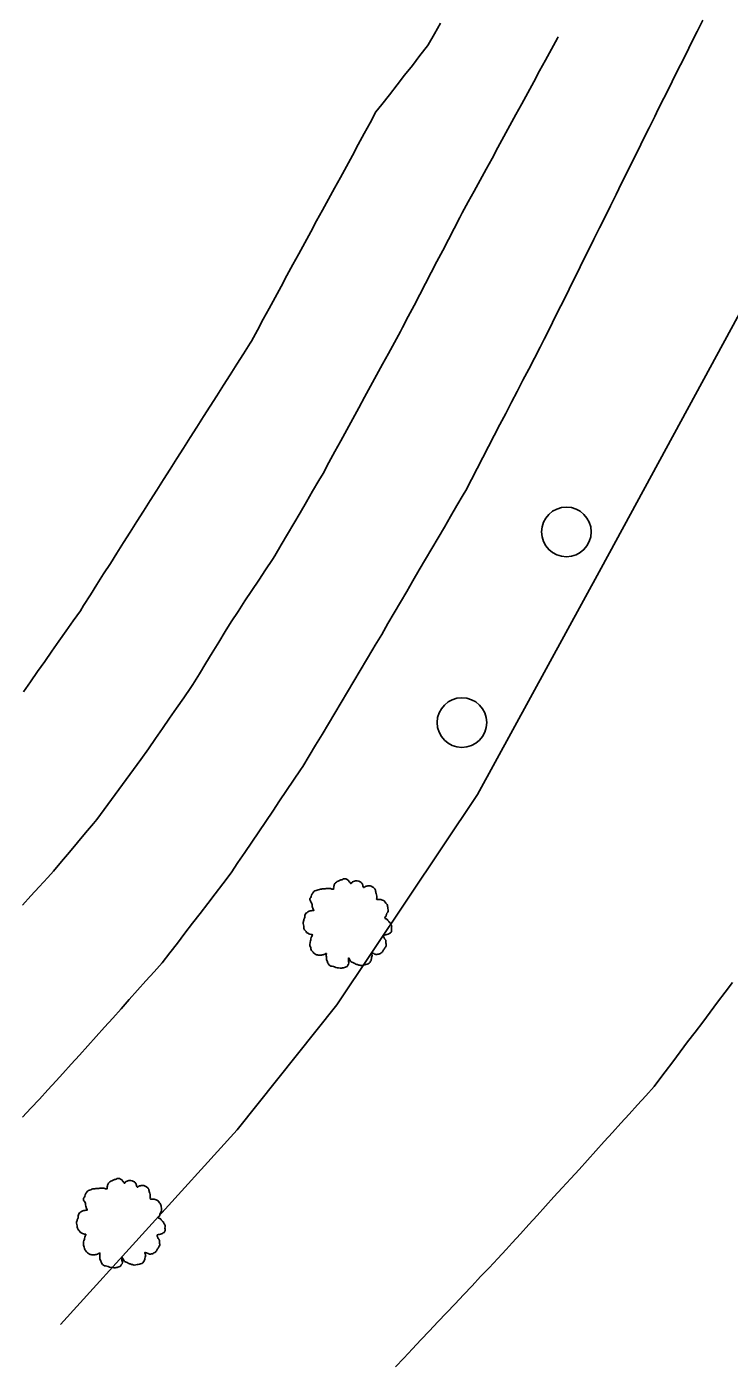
# Model space of a CAD drawing. Extents: x 1901471 to 1963503, y 756461 to 799997.
# Drawn here: x 1940192.7 to 1940249.2, y 780647.1 to 780754.8 of the extents above; entities that cross this region are included whole.
import ezdxf

# ---------------------------------------------------------------- set-up
doc = ezdxf.new("R2010")
doc.units = 0
for name, color, linetype in [('Default', 7, 'Continuous'), ('RD_EX_Fence_Other', 7, 'Continuous'), ('RD_EX_H2O', 7, 'Continuous'), ('RD_EX_Road', 7, 'Continuous'), ('RD_EX_UT', 7, 'Continuous'), ('RD_EX_VEG', 7, 'Continuous')]:
    doc.layers.add(name, color=color, linetype=linetype)

# ---------------------------------------------------------------- blocks, each defined once
blk = doc.blocks.new('T2')
at = {"layer": 'RD_EX_VEG'}
for points in [[(0.05, 7.21), (-0.25, 7.24), (-0.57, 7.14), (-0.82, 7.04), (-1.05, 6.96), (-1.27, 6.86), (-1.57, 6.69), (-1.8, 6.49), (-1.92, 6.24), (-1.97, 6.01), (-2.02, 5.74), (-2.02, 5.56), (-2.15, 5.54), (-2.3, 5.56), (-2.55, 5.64), (-2.8, 5.64), (-3.05, 5.64), (-3.4, 5.61), (-3.75, 5.61), (-4.02, 5.56), (-4.35, 5.51), (-4.72, 5.39), (-5.07, 5.26), (-5.37, 5.01), (-5.62, 4.54), (-5.75, 4.19), (-5.9, 3.94), (-5.75, 3.49), (-5.57, 3.14), (-5.55, 2.94), (-5.47, 2.52), (-5.37, 2.29), (-5.25, 2.09), (-5.32, 2.07), (-5.7, 2.02), (-6, 1.92), (-6.42, 1.69), (-6.64, 1.47), (-6.74, 1.14), (-6.77, 0.79), (-6.87, 0.59), (-6.94, 0.32), (-6.97, 0.24), (-7.02, -0.08), (-6.92, -0.53), (-6.89, -0.88), (-6.77, -1.11), (-6.62, -1.28), (-6.44, -1.53), (-6.05, -1.76), (-5.72, -1.86), (-5.52, -1.88), (-5.7, -2.38), (-5.75, -2.73), (-5.87, -3.13), (-5.87, -3.21), (-5.92, -3.68), (-5.77, -4.01), (-5.7, -4.38), (-5.52, -4.61), (-5.25, -4.91), (-4.92, -5.13), (-4.42, -5.26), (-4.02, -5.23), (-3.45, -5.06), (-3.2, -4.98), (-3.22, -5.16), (-3.2, -5.53), (-3.2, -5.96), (-3.05, -6.28), (-2.95, -6.56), (-2.8, -6.81), (-2.47, -7.03), (-2.07, -7.11), (-1.65, -7.26), (-1.2, -7.33), (-0.7, -7.36), (-0.1, -7.21), (0.18, -7.08), (0.28, -6.91), (0.48, -6.53), (0.43, -6.31), (0.45, -5.71), (0.55, -5.88), (0.73, -6.23), (1.23, -6.53), (1.63, -6.71), (2.1, -6.86), (2.4, -6.93), (2.88, -6.86), (3.25, -6.78), (3.63, -6.66), (3.93, -6.38), (4.1, -6.11), (4.15, -5.83), (4.23, -5.46), (4.28, -5.28)], [(4.28, -5.28), (4.2, -5.11), (4.15, -4.86), (4.23, -4.88), (4.4, -4.93), (4.68, -5.06), (4.9, -5.13), (5.23, -5.11), (5.5, -5.01), (5.95, -4.73), (6.22, -4.26), (6.5, -3.86), (6.57, -3.53), (6.52, -3.31), (6.5, -2.81), (6.3, -2.56), (6.25, -2.43), (6.15, -2.03), (6.22, -1.98), (6.5, -1.93), (6.87, -1.81), (7.15, -1.68), (7.37, -1.51), (7.45, -1.28), (7.42, -0.88), (7.47, -0.48), (7.4, -0.33), (7.3, -0.18), (7.22, 0.02), (7.07, 0.17), (6.97, 0.32), (6.87, 0.42), (6.75, 0.57), (6.57, 0.69), (6.42, 0.74), (6.37, 0.89), (6.52, 1.09), (6.57, 1.19), (6.6, 1.42), (6.82, 1.77), (6.87, 2.17), (6.82, 2.59), (6.77, 2.87), (6.62, 3.14), (6.42, 3.39), (6.3, 3.56), (6.12, 3.69), (5.8, 3.81), (5.55, 3.86), (5.2, 3.86), (5, 3.91), (5.03, 3.96), (5.03, 4.11), (5.03, 4.39), (4.95, 4.84), (4.8, 5.34), (4.8, 5.36), (4.7, 5.61), (4.48, 5.81), (4.3, 5.91), (4.1, 6.04), (3.85, 6.06), (3.55, 6.06), (3.28, 6.01), (3.08, 5.91), (2.9, 5.79), (2.83, 5.94), (2.73, 6.24), (2.68, 6.39), (2.53, 6.56), (2.3, 6.76), (1.85, 6.89), (1.23, 6.81), (0.93, 6.61), (0.78, 6.44), (0.73, 6.56), (0.53, 6.76), (0.43, 6.94), (0.25, 7.06), (0.1, 7.16), (0, 7.21)]]:
    blk.add_spline(points, degree=3, dxfattribs=at)
blk = doc.blocks.new('OP')
at = {"layer": 'Default'}
for start, end in [(90, 270), (270, 90)]:
    blk.add_arc((0, 0), 0.127, start, end, dxfattribs=at)

msp = doc.modelspace()

# ---------------------------------------------------------------- linework, layer by layer
at = {"layer": 'RD_EX_Fence_Other'}
msp.add_lwpolyline([(1940461.47, 781041.96), (1940443.52, 781025.67), (1940435.62, 781017.37), (1940409.01, 780989.5), (1940386.33, 780961.96), (1940368.68, 780939.41), (1940351.58, 780915.52), (1940336.95, 780894.67), (1940312.39, 780854.28), (1940302.33, 780836.05), (1940296.01, 780824.16), (1940286.47, 780802.92), (1940274.41, 780779.66), (1940259.08, 780749.98), (1940250.54, 780732.67), (1940238.92, 780711.23), (1940228.96, 780693.02), (1940217.63, 780676.09), (1940209.63, 780666.03), (1940195.4, 780650.37)], dxfattribs=at)
at = {"layer": 'RD_EX_H2O'}
msp.add_lwpolyline([(1940222.35, 780646.96), (1940223.04, 780647.68), (1940223.72, 780648.41), (1940224.41, 780649.14), (1940225.1, 780649.86), (1940225.78, 780650.59), (1940226.47, 780651.32), (1940227.16, 780652.05), (1940227.84, 780652.77), (1940228.53, 780653.5), (1940229.21, 780654.23), (1940229.9, 780654.95), (1940230.59, 780655.68), (1940231.27, 780656.41), (1940231.75, 780656.94), (1940232.43, 780657.68), (1940232.43, 780657.68), (1940233.1, 780658.42), (1940233.77, 780659.16), (1940234.44, 780659.9), (1940235.11, 780660.64), (1940235.78, 780661.38), (1940236.46, 780662.12), (1940237.13, 780662.86), (1940237.8, 780663.61), (1940238.47, 780664.35), (1940239.14, 780665.09), (1940239.81, 780665.83), (1940240.49, 780666.57), (1940241.16, 780667.31), (1940241.83, 780668.05), (1940242.5, 780668.79), (1940243.17, 780669.53), (1940243.46, 780669.92), (1940244.07, 780670.72), (1940244.67, 780671.52), (1940245.27, 780672.31), (1940245.87, 780673.11), (1940246.47, 780673.91), (1940247.08, 780674.71), (1940247.68, 780675.51), (1940248.28, 780676.31), (1940248.88, 780677.11), (1940249.48, 780677.9)], dxfattribs=at)
at = {"layer": 'RD_EX_Road'}
for points in [[(1940192.35, 780667.05), (1940193.03, 780667.79), (1940193.71, 780668.52), (1940194.39, 780669.25), (1940195.06, 780669.99), (1940195.6, 780670.57), (1940196.27, 780671.32), (1940196.94, 780672.06), (1940197.61, 780672.81), (1940198.27, 780673.55), (1940198.94, 780674.3), (1940199.61, 780675.04), (1940200.28, 780675.78), (1940200.94, 780676.53), (1940201.61, 780677.27), (1940202.28, 780678.02), (1940202.95, 780678.76), (1940203.6, 780679.49), (1940204.21, 780680.28), (1940204.82, 780681.07), (1940205.42, 780681.87), (1940206.03, 780682.66), (1940206.64, 780683.45), (1940207.25, 780684.25), (1940207.86, 780685.04), (1940208.47, 780685.84), (1940209.14, 780686.71), (1940209.69, 780687.54), (1940210.25, 780688.37), (1940210.81, 780689.2), (1940211.37, 780690.03), (1940211.93, 780690.86), (1940212.48, 780691.68), (1940213.04, 780692.51), (1940213.6, 780693.34), (1940214.16, 780694.17), (1940214.72, 780695), (1940214.91, 780695.28), (1940215.42, 780696.14), (1940215.93, 780697), (1940216.45, 780697.86), (1940216.96, 780698.72), (1940217.47, 780699.57), (1940217.98, 780700.43), (1940218.5, 780701.29), (1940219.01, 780702.15), (1940219.52, 780703.01), (1940220.04, 780703.86), (1940220.55, 780704.72), (1940220.74, 780705.05), (1940221.25, 780705.91), (1940221.75, 780706.77), (1940222.26, 780707.64), (1940222.76, 780708.5), (1940223.27, 780709.36), (1940223.77, 780710.22), (1940224.28, 780711.09), (1940224.78, 780711.95), (1940225.29, 780712.81), (1940225.79, 780713.68), (1940226.3, 780714.54), (1940226.8, 780715.4), (1940227.31, 780716.27), (1940227.81, 780717.13), (1940228.01, 780717.48), (1940228.47, 780718.36), (1940228.93, 780719.25), (1940229.39, 780720.14), (1940229.85, 780721.03), (1940230.31, 780721.91), (1940230.77, 780722.8), (1940231.23, 780723.69), (1940231.7, 780724.58), (1940232.16, 780725.46), (1940232.62, 780726.35), (1940233.08, 780727.24), (1940233.54, 780728.13), (1940234, 780729.01), (1940234.33, 780729.66), (1940234.77, 780730.55), (1940235.22, 780731.45), (1940235.66, 780732.34), (1940236.11, 780733.24), (1940236.55, 780734.14), (1940237, 780735.03), (1940237.44, 780735.93), (1940237.88, 780736.82), (1940238.33, 780737.72), (1940238.77, 780738.61), (1940239.22, 780739.51), (1940239.66, 780740.4), (1940240.11, 780741.3), (1940240.55, 780742.2), (1940240.99, 780743.09), (1940241.44, 780743.99), (1940241.88, 780744.88), (1940242.33, 780745.78), (1940242.77, 780746.67), (1940243.22, 780747.57), (1940243.51, 780748.16), (1940243.95, 780749.05), (1940244.4, 780749.95), (1940244.85, 780750.84), (1940245.29, 780751.74), (1940245.74, 780752.63), (1940246.18, 780753.53), (1940246.63, 780754.42), (1940247.08, 780755.32)], [(1940225.98, 780755.09), (1940225.49, 780754.22), (1940225, 780753.35), (1940224.95, 780753.26), (1940224.33, 780752.48), (1940223.72, 780751.69), (1940223.1, 780750.9), (1940222.49, 780750.12), (1940221.87, 780749.33), (1940221.26, 780748.54), (1940220.79, 780747.95), (1940220.32, 780747.07), (1940219.84, 780746.2), (1940219.36, 780745.32), (1940218.89, 780744.44), (1940218.41, 780743.56), (1940217.93, 780742.68), (1940217.45, 780741.8), (1940216.98, 780740.93), (1940216.5, 780740.05), (1940216.02, 780739.17), (1940215.54, 780738.29), (1940215.07, 780737.41), (1940214.59, 780736.53), (1940214.11, 780735.66), (1940213.63, 780734.78), (1940213.16, 780733.9), (1940212.68, 780733.02), (1940212.2, 780732.14), (1940211.72, 780731.26), (1940211.25, 780730.39), (1940210.77, 780729.51), (1940210.67, 780729.33), (1940210.14, 780728.49), (1940209.6, 780727.64), (1940209.07, 780726.8), (1940208.53, 780725.96), (1940207.99, 780725.11), (1940207.46, 780724.27), (1940206.92, 780723.43), (1940206.38, 780722.58), (1940205.85, 780721.74), (1940205.31, 780720.89), (1940204.78, 780720.05), (1940204.24, 780719.21), (1940203.7, 780718.36), (1940203.17, 780717.52), (1940202.63, 780716.67), (1940202.1, 780715.83), (1940201.56, 780714.99), (1940201.02, 780714.14), (1940200.49, 780713.3), (1940199.95, 780712.45), (1940199.42, 780711.61), (1940198.88, 780710.77), (1940198.34, 780709.92), (1940197.81, 780709.08), (1940197.27, 780708.23), (1940197.01, 780707.81), (1940196.43, 780707), (1940195.86, 780706.18), (1940195.28, 780705.36), (1940194.71, 780704.55), (1940194.14, 780703.73), (1940193.56, 780702.91), (1940192.99, 780702.1), (1940192.42, 780701.28)], [(1940192.35, 780684.13), (1940193.02, 780684.87), (1940193.7, 780685.6), (1940194.38, 780686.34), (1940194.85, 780686.86), (1940195.49, 780687.63), (1940196.13, 780688.39), (1940196.78, 780689.16), (1940197.42, 780689.93), (1940198.06, 780690.69), (1940198.32, 780691.01), (1940198.91, 780691.81), (1940199.5, 780692.62), (1940200.09, 780693.43), (1940200.68, 780694.23), (1940201.27, 780695.04), (1940201.86, 780695.85), (1940202.48, 780696.7), (1940203.05, 780697.52), (1940203.61, 780698.34), (1940204.18, 780699.16), (1940204.75, 780699.98), (1940205.32, 780700.8), (1940205.89, 780701.63), (1940206.06, 780701.87), (1940206.58, 780702.72), (1940207.1, 780703.58), (1940207.62, 780704.43), (1940208.14, 780705.28), (1940208.67, 780706.13), (1940209.15, 780706.93), (1940209.7, 780707.76), (1940210.25, 780708.6), (1940210.81, 780709.43), (1940211.36, 780710.27), (1940211.91, 780711.1), (1940212.46, 780711.93), (1940212.66, 780712.24), (1940213.17, 780713.11), (1940213.67, 780713.97), (1940214.18, 780714.83), (1940214.68, 780715.7), (1940215.19, 780716.56), (1940215.69, 780717.42), (1940216.19, 780718.29), (1940216.53, 780718.86), (1940217.01, 780719.74), (1940217.49, 780720.62), (1940217.97, 780721.49), (1940218.45, 780722.37), (1940218.93, 780723.25), (1940219.4, 780724.13), (1940219.88, 780725), (1940220.36, 780725.88), (1940220.84, 780726.76), (1940221.32, 780727.64), (1940221.8, 780728.52), (1940222.28, 780729.39), (1940222.76, 780730.27), (1940222.76, 780730.27), (1940222.93, 780730.59), (1940223.39, 780731.48), (1940223.86, 780732.36), (1940224.32, 780733.25), (1940224.78, 780734.14), (1940225.24, 780735.02), (1940225.7, 780735.91), (1940226.16, 780736.8), (1940226.63, 780737.68), (1940227.09, 780738.57), (1940227.55, 780739.46), (1940227.74, 780739.82), (1940228.22, 780740.7), (1940228.7, 780741.58), (1940229.17, 780742.46), (1940229.65, 780743.34), (1940230.13, 780744.21), (1940230.61, 780745.09), (1940231.09, 780745.97), (1940231.56, 780746.85), (1940232.04, 780747.73), (1940232.52, 780748.6), (1940233, 780749.48), (1940233.48, 780750.36), (1940233.95, 780751.24), (1940234.43, 780752.12), (1940234.91, 780752.99), (1940235.39, 780753.87), (1940235.45, 780753.98)]]:
    msp.add_lwpolyline(points, dxfattribs=at)

# ---------------------------------------------------------------- block references
at = {"layer": 'RD_EX_UT', "xscale": 15.748031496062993, "yscale": 15.748031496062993}
for p in [(1940236.11, 780714.15), (1940227.71, 780698.81)]:
    msp.add_blockref('OP', p, dxfattribs=at)
at = {"layer": 'RD_EX_VEG', "xscale": 0.4921259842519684, "yscale": 0.4921259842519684}
for p in [(1940218.38, 780682.68), (1940200.16, 780658.57)]:
    msp.add_blockref('T2', p, dxfattribs=at)

doc.saveas('drawing.dxf')
